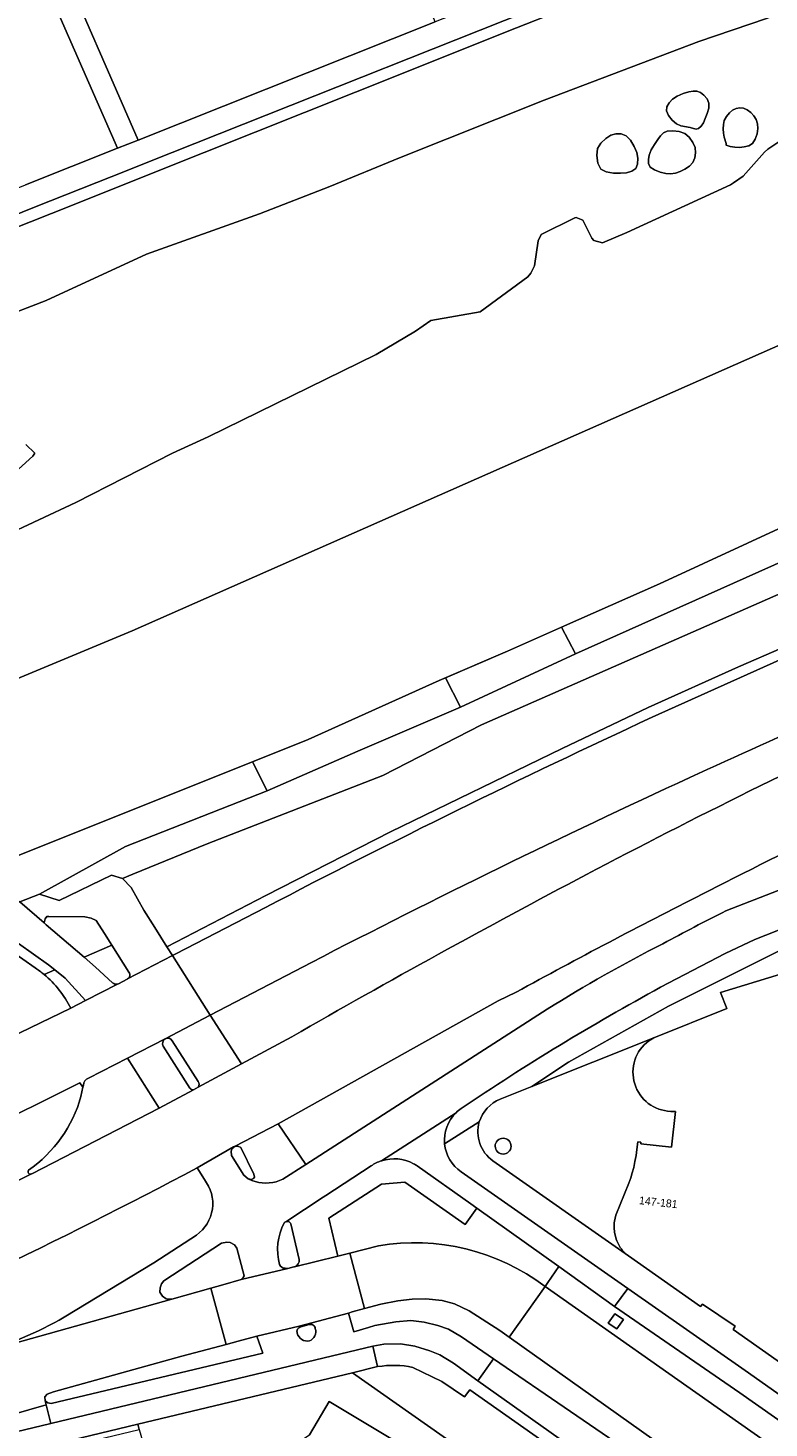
# Model space of a CAD drawing. Header units: metres. Extents: x 151448 to 154749, y 463108 to 465296.
# Tile 397 of 449: x 154560 to 154631, y 464088 to 464221. Entities that reach past the tile are written whole.
import ezdxf
from ezdxf.enums import TextEntityAlignment as Align

# ---------------------------------------------------------------- set-up
doc = ezdxf.new("R2010")
doc.units = ezdxf.units.M
for name, color, linetype, lineweight in [('B-PV-GK-BESCHOEIING-G', 253, 'Continuous', 9), ('B-PV-GR-BEPLANTING_CULTUUR_BOSPLANTSOEN-GV', 253, 'Continuous', 9), ('B-PV-GR-GROENVOORZIENING-GV', 253, 'Continuous', 9), ('B-PV-GW-TALUD_KRUIN-G', 253, 'Continuous', 9), ('B-PV-OG-BEBOUWING-GV', 1, 'Continuous', 9), ('B-PV-OG-BEBOUWING-T18', 2, 'Continuous', 9), ('B-PV-OG-TERREIN_BEGROEID-GV', 253, 'Continuous', 9), ('B-PV-OG-TERREIN_ERF-GV', 253, 'Continuous', 9), ('B-PV-OG-TERREIN_OEVER-GV', 253, 'Continuous', 9), ('B-PV-OG-WATER-GV', 253, 'Continuous', 9), ('B-PV-OG-WATER_KANAAL-GV', 253, 'Continuous', 9), ('B-PV-OG-WATER_MEER-GV', 253, 'Continuous', 9), ('B-PV-VH-GESLOTENVERHARDING_ASFALT-GV', 253, 'Continuous', 9), ('B-PV-VH-GESLOTENVERHARDING_BETON-GV', 253, 'Continuous', 9), ('B-PV-VH-OPENVERHARDING_BETONSTRAATSTEEN-GV', 253, 'Continuous', 9), ('B-PV-VH-OPENVERHARDING_STRAATBAKSTEEN-GV', 253, 'Continuous', 9), ('B-PV-VH-OPENVERHARDING_TEGEL-GV', 253, 'Continuous', 9)]:
    doc.layers.add(name, color=color, linetype=linetype, lineweight=lineweight)
doc.styles.add('Drong', font='txt', dxfattribs={"height": 1.8})

msp = doc.modelspace()

# ---------------------------------------------------------------- linework, layer by layer
at = {"layer": 'B-PV-GK-BESCHOEIING-G', "flags": 128}
msp.add_lwpolyline([(154746.161, 464220.799), (154699.38, 464202.247), (154674.271, 464192.084), (154657.765, 464185.324), (154637.255, 464176.189), (154620.495, 464168.434), (154606.038, 464162.015), (154599.532, 464159.215), (154587.056, 464153.591), (154555.539, 464140.99)], dxfattribs=at)
at = {"layer": 'B-PV-GR-BEPLANTING_CULTUUR_BOSPLANTSOEN-GV', "flags": 128}
msp.add_lwpolyline([(154615.619, 464097.99), (154616.431, 464097.452), (154617.072, 464098.348), (154616.252, 464098.903)], close=True, dxfattribs=at)
msp.add_lwpolyline([(154593.667, 464093.86), (154591.27, 464093.284), (154612.38, 464078.429), (154613.088, 464077.931), (154615.832, 464082.223), (154602.457, 464091.655), (154601.938, 464090.982), (154599.775, 464092.454), (154597.036, 464093.794)], dxfattribs=at)
at = {"layer": 'B-PV-GR-BEPLANTING_CULTUUR_BOSPLANTSOEN-GV'}
msp.add_lwpolyline([(154597.036, 464093.794, 0.0938011), (154593.667, 464093.86)], format="xyb", dxfattribs=at)
at = {"layer": 'B-PV-GR-GROENVOORZIENING-GV'}
for points in [[(154605.618, 464115.622, 0.4155679), (154604.862, 464114.862)], [(154606.373, 464114.837, 0.424666), (154605.618, 464115.622)], [(154604.862, 464114.862, 0.4124675), (154605.618, 464114.11)], [(154605.618, 464114.11, 0.4021434), (154606.373, 464114.837)]]:
    msp.add_lwpolyline(points, format="xyb", dxfattribs=at)
at = {"layer": 'B-PV-GW-TALUD_KRUIN-G', "flags": 128}
msp.add_lwpolyline([(154561.479, 464138.859), (154563.336, 464138.258), (154568.323, 464140.684), (154569.38, 464140.361), (154570.374, 464140.769), (154577.423, 464143.66), (154594.156, 464150.169), (154603.563, 464154.996), (154627.101, 464165.361), (154649.758, 464175.325), (154682.182, 464188.093), (154720.291, 464202.844), (154746.161, 464213.205)], dxfattribs=at)
at = {"layer": 'B-PV-OG-BEBOUWING-GV', "flags": 128}
for points in [[(154646.431, 464101.938), (154650.72, 464098.921), (154652.325, 464101.155), (154656.695, 464098.081), (154658.37, 464100.469), (154656.062, 464106.356), (154656.027, 464106.307), (154654.895, 464109.154), (154654.983, 464109.142), (154647.416, 464128.531), (154644.86, 464135.08), (154644.506, 464134.94), (154637.706, 464132.254), (154632.452, 464130.179), (154632.116, 464131.05), (154632.043, 464131.238), (154626.329, 464129.501), (154626.923, 464127.987), (154619.961, 464125.169), (154619.498, 464124.901)], [(154621.578, 464118.179), (154622.021, 464118.164), (154621.655, 464114.78), (154618.731, 464115.083), (154618.747, 464115.242), (154618.439, 464115.274), (154618.362, 464114.532), (154618.279, 464113.961), (154618.175, 464113.392), (154618.053, 464112.839), (154617.92, 464112.33), (154617.767, 464111.832), (154617.595, 464111.34), (154616.354, 464108.284), (154616.227, 464107.707)], [(154616.188, 464107.121), (154616.228, 464106.626), (154616.342, 464106.148)], [(154617.087, 464104.829), (154617.215, 464104.697)], [(154617.551, 464104.41), (154624.415, 464099.592), (154624.606, 464099.812), (154627.714, 464097.703), (154627.529, 464097.403), (154637.311, 464090.52), (154638.245, 464091.873), (154639.122, 464093.262), (154640.074, 464094.883), (154640.745, 464096.133)]]:
    msp.add_lwpolyline(points, dxfattribs=at)
at = {"layer": 'B-PV-OG-BEBOUWING-GV'}
for points in [[(154619.498, 464124.901, 0.7114079), (154621.578, 464118.179)], [(154616.227, 464107.707, 0.0427001), (154616.188, 464107.121)], [(154616.342, 464106.148, 0.0418763), (154616.572, 464105.581)], [(154616.572, 464105.581, 0.0492322), (154616.855, 464105.113)], [(154616.855, 464105.113, 0.0272457), (154617.087, 464104.829)], [(154617.215, 464104.697, 0.0393729), (154617.551, 464104.41)]]:
    msp.add_lwpolyline(points, format="xyb", dxfattribs=at)
at = {"layer": 'B-PV-OG-TERREIN_BEGROEID-GV', "flags": 128}
for points in [[(154746.161, 464277.658), (154742.527, 464276.225), (154738.937, 464274.736), (154735.002, 464272.901), (154730.004, 464270.349), (154724.766, 464267.876), (154719.741, 464265.829), (154705.632, 464260.973), (154704.134, 464260.458), (154702.568, 464259.897), (154692.781, 464256.39), (154671.697, 464248.254), (154627.413, 464230.7), (154624.471, 464229.534), (154617.032, 464226.585), (154571.779, 464208.587)], [(154746.161, 464276.535), (154745.871, 464276.426), (154740.565, 464274.252), (154730.715, 464269.549), (154721.944, 464265.598), (154712.006, 464262.11), (154702.447, 464258.827), (154691.89, 464255.048), (154678.177, 464249.649), (154663.7, 464243.907), (154649.881, 464238.406), (154636.36, 464233.056), (154627.846, 464229.689), (154621.749, 464227.278), (154606.901, 464221.382), (154591.551, 464215.268), (154577.152, 464209.521), (154562.612, 464203.713), (154548.279, 464198.02)], [(154548.279, 464198.02), (154562.612, 464203.713), (154577.152, 464209.521), (154591.551, 464215.268), (154606.901, 464221.382), (154621.749, 464227.278), (154627.846, 464229.689), (154636.36, 464233.056), (154649.881, 464238.406), (154663.7, 464243.907), (154678.177, 464249.649), (154691.89, 464255.048), (154702.447, 464258.827), (154712.006, 464262.11), (154721.944, 464265.598), (154730.715, 464269.549), (154740.565, 464274.252), (154745.871, 464276.426), (154746.161, 464276.535)], [(154552.872, 464191.857), (154562.095, 464195.416), (154571.675, 464199.825), (154582.413, 464203.68), (154589.115, 464206.281), (154595.763, 464209.015), (154609.525, 464214.51), (154624.256, 464220.099), (154630.712, 464222.274), (154637.09, 464224.67), (154639.951, 464225.826), (154644.436, 464227.824), (154648.064, 464229.596), (154657.738, 464233.925), (154669.386, 464238.754), (154682.298, 464243.588), (154695.169, 464248.739), (154708.107, 464254.208), (154721.551, 464259.438), (154735.797, 464264.942), (154746.161, 464269.365)], [(154570.857, 464210.695), (154599.156, 464221.95), (154598.552, 464223.432), (154601.619, 464224.652), (154602.222, 464223.17), (154616.183, 464228.722), (154623.598, 464231.662), (154620.201, 464239.999)], [(154507.91, 464237.84), (154525.939, 464195.366), (154526.94, 464193.009), (154560.155, 464206.439), (154568.89, 464209.913), (154561.52, 464226.81)], [(154562.824, 464229.149), (154570.857, 464210.695)], [(154746.161, 464213.205), (154720.291, 464202.844), (154682.182, 464188.093), (154649.758, 464175.325), (154627.101, 464165.361), (154603.563, 464154.996), (154594.156, 464150.169), (154577.423, 464143.66), (154570.374, 464140.769), (154569.38, 464140.361), (154570.198, 464139.508), (154571.42, 464137.353), (154572.469, 464135.683), (154573.612, 464133.864), (154583.035, 464138.74), (154594.889, 464144.808), (154611.243, 464152.736), (154619.437, 464156.643), (154628.03, 464160.509), (154656.697, 464172.969), (154674.07, 464179.905), (154691.528, 464186.916), (154746.161, 464208.609)], [(154571.779, 464208.587), (154569.809, 464207.803), (154561.011, 464204.304), (154527.839, 464190.892), (154530.34, 464185), (154530.781, 464183.805), (154531.02, 464182.901), (154531.207, 464182.103), (154531.127, 464181.306), (154530.781, 464180.189), (154530.143, 464178.913), (154529.372, 464178.062), (154528.314, 464177.438), (154513.411, 464171.533)], [(154746.161, 464208.609), (154691.528, 464186.916), (154674.07, 464179.905), (154656.697, 464172.969), (154628.03, 464160.509), (154619.437, 464156.643), (154611.243, 464152.736), (154594.889, 464144.808), (154583.035, 464138.74), (154573.612, 464133.864), (154574.138, 464133.027)], [(154619.803, 464155.712), (154637.26, 464163.567), (154637.385, 464163.666), (154644.803, 464166.889), (154660.885, 464173.674), (154692.871, 464186.417), (154746.161, 464207.648)], [(154626.838, 464137.293), (154641.763, 464143.084), (154642.216, 464143.26), (154651.226, 464146.837), (154691.192, 464162.704), (154692.312, 464163.149), (154706.775, 464169.339), (154712.968, 464171.816), (154720.958, 464174.891), (154723.23, 464175.78), (154725.518, 464176.632), (154727.901, 464177.473), (154731.564, 464178.709), (154734.246, 464179.582), (154736.937, 464180.425), (154746.161, 464182.708)], [(154633.877, 464171.331), (154612.503, 464161.746), (154601.55, 464156.692), (154591.791, 464152.477), (154583.161, 464148.717), (154569.67, 464143.409), (154561.479, 464138.859), (154563.336, 464138.258), (154568.323, 464140.684), (154569.38, 464140.361), (154570.374, 464140.769), (154577.423, 464143.66), (154594.156, 464150.169), (154603.563, 464154.996), (154627.101, 464165.361), (154649.758, 464175.325)], [(154626.771, 464139.989), (154624.579, 464138.876)], [(154574.138, 464133.027), (154574.439, 464133.171), (154582.988, 464137.605)], [(154606.847, 464129.532), (154605.153, 464128.694), (154584.204, 464116.986), (154586.821, 464113.122), (154609.823, 464127.914)], [(154577.169, 464111.683), (154576.473, 464112.798)], [(154609.609, 464101.51), (154609.889, 464101.889), (154610.922, 464103.398), (154603.118, 464108.945), (154602.014, 464107.392), (154596.253, 464111.428), (154594.023, 464111.232), (154589.024, 464108.009), (154589.871, 464104.372), (154591.023, 464104.67)], [(154563.835, 464098.566), (154572.35, 464103.762), (154576.418, 464106.393)], [(154591.023, 464104.67), (154593.74, 464105.371)]]:
    msp.add_lwpolyline(points, dxfattribs=at)
at = {"layer": 'B-PV-OG-TERREIN_BEGROEID-GV'}
for points in [[(154582.988, 464137.605, -0.0118056), (154619.803, 464155.712)], [(154640.224, 464146.667, 0.0038413), (154626.771, 464139.989)], [(154624.579, 464138.876, 0.0077658), (154606.847, 464129.532)], [(154620.824, 464134.147, -0.0050093), (154626.838, 464137.293)], [(154609.823, 464127.914, -0.0224936), (154620.824, 464134.147)], [(154576.473, 464112.798, -0.0237544), (154536.064, 464093.634)], [(154576.418, 464106.393, 0.432678), (154577.169, 464111.683)], [(154593.74, 464105.371, -0.20537), (154609.609, 464101.51)], [(154555.691, 464095.14, 0.0621815), (154563.835, 464098.566)]]:
    msp.add_lwpolyline(points, format="xyb", dxfattribs=at)
at = {"layer": 'B-PV-OG-TERREIN_BEGROEID-GV', "flags": 128}
msp.add_lwpolyline([(154590.885, 464098.971), (154591.398, 464097.181), (154592.812, 464097.598), (154593.417, 464097.777), (154595.408, 464098.139), (154596.839, 464098.261), (154598.094, 464098.11), (154599.411, 464097.78), (154600.409, 464097.419), (154601.665, 464096.702), (154604.697, 464094.615), (154619.378, 464084.563), (154619.986, 464086.852), (154606.183, 464096.667), (154605.297, 464097.297), (154602.376, 464099.186), (154600.999, 464099.85), (154599.816, 464100.177), (154598.246, 464100.306), (154596.955, 464100.303), (154595.591, 464100.146), (154593.974, 464099.823), (154592.404, 464099.39), (154591.257, 464099.073)], close=True, dxfattribs=at)
at = {"layer": 'B-PV-OG-TERREIN_ERF-GV', "flags": 128}
for points in [[(154619.498, 464124.901), (154619.961, 464125.169), (154608.354, 464120.534), (154605.352, 464119.336)], [(154616.227, 464107.707), (154616.354, 464108.284), (154617.595, 464111.34), (154617.767, 464111.832), (154617.92, 464112.33), (154618.053, 464112.839), (154618.175, 464113.392), (154618.279, 464113.961), (154618.362, 464114.532), (154618.439, 464115.274), (154618.747, 464115.242), (154618.731, 464115.083), (154621.655, 464114.78), (154622.021, 464118.164), (154621.578, 464118.179)], [(154604.651, 464113.473), (154617.551, 464104.41)], [(154616.342, 464106.148), (154616.228, 464106.626), (154616.188, 464107.121)], [(154617.215, 464104.697), (154617.087, 464104.829)], [(154609.696, 464078.158), (154589.061, 464090.533), (154587.182, 464087.381)], [(154494.978, 464067.113), (154523.681, 464076.506), (154570.962, 464087.888), (154570.821, 464088.367), (154523.297, 464076.927), (154486.451, 464064.796)]]:
    msp.add_lwpolyline(points, dxfattribs=at)
at = {"layer": 'B-PV-OG-TERREIN_ERF-GV'}
for points in [[(154621.578, 464118.179, -0.7114079), (154619.498, 464124.901)], [(154605.352, 464119.336, 0.2320236), (154603.353, 464117.176)], [(154603.353, 464117.176, 0.3245736), (154604.651, 464113.473)], [(154604.862, 464114.862, -0.4155679), (154605.618, 464115.622)], [(154605.618, 464115.622, -0.424666), (154606.373, 464114.837)], [(154605.618, 464114.11, -0.4124675), (154604.862, 464114.862)], [(154606.373, 464114.837, -0.4021434), (154605.618, 464114.11)], [(154616.188, 464107.121, -0.0427001), (154616.227, 464107.707)], [(154616.572, 464105.581, -0.0418763), (154616.342, 464106.148)], [(154616.855, 464105.113, -0.0492322), (154616.572, 464105.581)], [(154617.087, 464104.829, -0.0272457), (154616.855, 464105.113)], [(154617.551, 464104.41, -0.0393729), (154617.215, 464104.697)]]:
    msp.add_lwpolyline(points, format="xyb", dxfattribs=at)
at = {"layer": 'B-PV-OG-TERREIN_ERF-GV', "flags": 128}
msp.add_lwpolyline([(154570.821, 464088.367), (154570.962, 464087.888), (154572.271, 464083.446), (154585.987, 464086.775), (154586.635, 464087.028), (154587.182, 464087.381), (154589.061, 464090.533), (154609.696, 464078.158), (154610.5, 464079.531), (154612.38, 464078.429), (154591.27, 464093.284)], close=True, dxfattribs=at)
at = {"layer": 'B-PV-OG-TERREIN_OEVER-GV', "flags": 128}
for points in [[(154746.161, 464269.365), (154735.797, 464264.942), (154721.551, 464259.438), (154708.107, 464254.208), (154695.169, 464248.739), (154682.298, 464243.588), (154669.386, 464238.754), (154657.738, 464233.925), (154648.064, 464229.596), (154644.436, 464227.824), (154639.951, 464225.826), (154637.09, 464224.67), (154630.712, 464222.274), (154624.256, 464220.099), (154609.525, 464214.51), (154595.763, 464209.015), (154589.115, 464206.281), (154582.413, 464203.68), (154571.675, 464199.825), (154562.095, 464195.416), (154552.872, 464191.857)], [(154554.335, 464171.223), (154564.928, 464176.184), (154574.135, 464180.867), (154577.519, 464182.416), (154593.52, 464190.279), (154597.28, 464192.496), (154598.748, 464193.514), (154603.446, 464194.345), (154607.983, 464197.686), (154608.249, 464198.033), (154608.601, 464198.714), (154608.97, 464201.114), (154609.226, 464201.713), (154612.436, 464203.285), (154612.559, 464203.316), (154613.203, 464203.055), (154614.061, 464201.365), (154614.263, 464201.125), (154615.069, 464200.897), (154617.413, 464201.884), (154627.256, 464206.441), (154627.566, 464206.616), (154628.479, 464207.249), (154630.516, 464209.56), (154630.832, 464209.827), (154632.077, 464210.643)], [(154560.165, 464181.705), (154561.042, 464180.889), (154560.846, 464180.594), (154555.956, 464176.177)]]:
    msp.add_lwpolyline(points, dxfattribs=at)
for points in [[(154625.042, 464214.633), (154625.215, 464214.23), (154625.195, 464213.753), (154625.047, 464213.222), (154624.867, 464212.749), (154624.683, 464212.352), (154624.467, 464212.014), (154624.232, 464211.795), (154623.996, 464211.745), (154623.742, 464211.813), (154623.43, 464211.906), (154622.546, 464212.053), (154622.116, 464212.239), (154621.714, 464212.59), (154621.352, 464213.042), (154621.161, 464213.479), (154621.204, 464213.874), (154621.418, 464214.255), (154621.74, 464214.592), (154622.2, 464214.887), (154622.769, 464215.139), (154623.289, 464215.303), (154623.705, 464215.37), (154624.072, 464215.35), (154624.406, 464215.228), (154624.741, 464214.982)], [(154626.853, 464210.263), (154626.842, 464210.376), (154626.671, 464210.991), (154626.612, 464211.368), (154626.586, 464211.764), (154626.593, 464212.184), (154626.681, 464212.577), (154626.882, 464212.946), (154627.163, 464213.287), (154627.472, 464213.543), (154627.801, 464213.7), (154628.157, 464213.771), (154628.508, 464213.739), (154628.866, 464213.584), (154629.219, 464213.326), (154629.502, 464213.014), (154629.702, 464212.653), (154629.832, 464212.237), (154629.866, 464211.799), (154629.793, 464211.305), (154629.624, 464210.79), (154629.371, 464210.388), (154629.006, 464210.159), (154628.556, 464210.042), (154628.115, 464209.991), (154627.676, 464210.012), (154627.246, 464210.099), (154626.936, 464210.185), (154626.853, 464210.221)], [(154620.887, 464211.377), (154621.251, 464211.546), (154621.779, 464211.593), (154622.393, 464211.526), (154622.928, 464211.332), (154623.346, 464210.966), (154623.687, 464210.474), (154623.896, 464209.977), (154623.949, 464209.494), (154623.871, 464209.006), (154623.683, 464208.577), (154623.361, 464208.223), (154622.928, 464207.928), (154622.476, 464207.708), (154622.032, 464207.561), (154621.569, 464207.489), (154621.097, 464207.508), (154620.564, 464207.633), (154620.022, 464207.85), (154619.631, 464208.126), (154619.463, 464208.458), (154619.446, 464208.85), (154619.531, 464209.276), (154619.73, 464209.765), (154620.03, 464210.287), (154620.342, 464210.738), (154620.609, 464211.094)], [(154617.736, 464210.68), (154618.099, 464210.093), (154618.341, 464209.512), (154618.445, 464208.96), (154618.428, 464208.413), (154618.256, 464207.986), (154617.885, 464207.723), (154617.36, 464207.579), (154616.789, 464207.531), (154616.133, 464207.547), (154615.432, 464207.66), (154614.907, 464207.943), (154614.633, 464208.502), (154614.536, 464209.231), (154614.612, 464209.886), (154614.912, 464210.407), (154615.384, 464210.852), (154615.877, 464211.152), (154616.362, 464211.288), (154616.867, 464211.278), (154617.324, 464211.097)], [(154649.043, 464178.155), (154647.597, 464180.795), (154637.255, 464176.189), (154620.495, 464168.434), (154611.19, 464164.302), (154612.503, 464161.746), (154633.877, 464171.331)], [(154611.19, 464164.302), (154606.038, 464162.015), (154600.123, 464159.469), (154601.55, 464156.692), (154612.503, 464161.746)], [(154601.55, 464156.692), (154600.123, 464159.469), (154599.532, 464159.215), (154587.056, 464153.591), (154581.748, 464151.469), (154583.161, 464148.717), (154591.791, 464152.477)], [(154559.592, 464138.13), (154561.479, 464138.859), (154569.67, 464143.409), (154583.161, 464148.717), (154581.748, 464151.469), (154555.539, 464140.99), (154559.337, 464138.31)]]:
    msp.add_lwpolyline(points, close=True, dxfattribs=at)
at = {"layer": 'B-PV-OG-WATER-GV', "flags": 128}
msp.add_lwpolyline([(154555.956, 464176.177), (154560.846, 464180.594), (154561.042, 464180.889), (154560.165, 464181.705)], dxfattribs=at)
at = {"layer": 'B-PV-OG-WATER_KANAAL-GV', "flags": 128}
for points in [[(154746.161, 464241.639), (154570.283, 464163.941), (154540.564, 464151.558), (154536.927, 464150.042), (154535.801, 464149.573), (154532.514, 464148.204), (154529.913, 464147.12), (154510.941, 464139.215), (154494.471, 464133.504), (154494.61, 464132.925), (154498.176, 464133.827), (154498.449, 464133.896)], [(154540.564, 464151.558), (154570.283, 464163.941), (154746.161, 464241.639)], [(154555.539, 464140.99), (154581.748, 464151.469), (154587.056, 464153.591), (154599.532, 464159.215), (154600.123, 464159.469), (154606.038, 464162.015), (154611.19, 464164.302), (154620.495, 464168.434), (154637.255, 464176.189), (154647.597, 464180.795), (154656.052, 464184.561), (154657.765, 464185.324), (154674.271, 464192.084), (154674.577, 464192.208), (154680.732, 464194.699), (154690.3, 464198.572), (154698.483, 464201.884), (154699.38, 464202.247), (154717.113, 464209.279), (154730.969, 464214.774), (154746.161, 464220.799)], [(154632.077, 464210.643), (154630.832, 464209.827), (154630.516, 464209.56), (154628.479, 464207.249), (154627.566, 464206.616), (154627.256, 464206.441), (154617.413, 464201.884), (154615.069, 464200.897), (154614.263, 464201.125), (154614.061, 464201.365), (154613.203, 464203.055), (154612.559, 464203.316), (154612.436, 464203.285), (154609.226, 464201.713), (154608.97, 464201.114), (154608.601, 464198.714), (154608.249, 464198.033), (154607.983, 464197.686), (154603.446, 464194.345), (154598.748, 464193.514), (154597.28, 464192.496), (154593.52, 464190.279), (154577.519, 464182.416), (154574.135, 464180.867), (154564.928, 464176.184), (154554.335, 464171.223)]]:
    msp.add_lwpolyline(points, dxfattribs=at)
at = {"layer": 'B-PV-OG-WATER_MEER-GV', "flags": 128}
for points in [[(154625.042, 464214.633), (154624.741, 464214.982), (154624.406, 464215.228), (154624.072, 464215.35), (154623.705, 464215.37), (154623.289, 464215.303), (154622.769, 464215.139), (154622.2, 464214.887), (154621.74, 464214.592), (154621.418, 464214.255), (154621.204, 464213.874), (154621.161, 464213.479), (154621.352, 464213.042), (154621.714, 464212.59), (154622.116, 464212.239), (154622.546, 464212.053), (154623.43, 464211.906), (154623.742, 464211.813), (154623.996, 464211.745), (154624.232, 464211.795), (154624.467, 464212.014), (154624.683, 464212.352), (154624.867, 464212.749), (154625.047, 464213.222), (154625.195, 464213.753), (154625.215, 464214.23)], [(154626.853, 464210.263), (154626.853, 464210.221), (154626.936, 464210.185), (154627.246, 464210.099), (154627.676, 464210.012), (154628.115, 464209.991), (154628.556, 464210.042), (154629.006, 464210.159), (154629.371, 464210.388), (154629.624, 464210.79), (154629.793, 464211.305), (154629.866, 464211.799), (154629.832, 464212.237), (154629.702, 464212.653), (154629.502, 464213.014), (154629.219, 464213.326), (154628.866, 464213.584), (154628.508, 464213.739), (154628.157, 464213.771), (154627.801, 464213.7), (154627.472, 464213.543), (154627.163, 464213.287), (154626.882, 464212.946), (154626.681, 464212.577), (154626.593, 464212.184), (154626.586, 464211.764), (154626.612, 464211.368), (154626.671, 464210.991), (154626.842, 464210.376)], [(154620.887, 464211.377), (154620.609, 464211.094), (154620.342, 464210.738), (154620.03, 464210.287), (154619.73, 464209.765), (154619.531, 464209.276), (154619.446, 464208.85), (154619.463, 464208.458), (154619.631, 464208.126), (154620.022, 464207.85), (154620.564, 464207.633), (154621.097, 464207.508), (154621.569, 464207.489), (154622.032, 464207.561), (154622.476, 464207.708), (154622.928, 464207.928), (154623.361, 464208.223), (154623.683, 464208.577), (154623.871, 464209.006), (154623.949, 464209.494), (154623.896, 464209.977), (154623.687, 464210.474), (154623.346, 464210.966), (154622.928, 464211.332), (154622.393, 464211.526), (154621.779, 464211.593), (154621.251, 464211.546)], [(154617.736, 464210.68), (154617.324, 464211.097), (154616.867, 464211.278), (154616.362, 464211.288), (154615.877, 464211.152), (154615.384, 464210.852), (154614.912, 464210.407), (154614.612, 464209.886), (154614.536, 464209.231), (154614.633, 464208.502), (154614.907, 464207.943), (154615.432, 464207.66), (154616.133, 464207.547), (154616.789, 464207.531), (154617.36, 464207.579), (154617.885, 464207.723), (154618.256, 464207.986), (154618.428, 464208.413), (154618.445, 464208.96), (154618.341, 464209.512), (154618.099, 464210.093)]]:
    msp.add_lwpolyline(points, close=True, dxfattribs=at)
at = {"layer": 'B-PV-VH-GESLOTENVERHARDING_ASFALT-GV', "flags": 128}
for points in [[(154746.161, 464280.13), (154741.664, 464278.357), (154738.01, 464276.841), (154733.993, 464274.968), (154728.99, 464272.413), (154723.84, 464269.982), (154718.932, 464267.983), (154711.429, 464265.401), (154708.486, 464264.388), (154704.788, 464263.116), (154701.72, 464262.036), (154691.979, 464258.546), (154670.859, 464250.396), (154648.081, 464241.367), (154643.049, 464239.372), (154626.518, 464232.819), (154623.598, 464231.662), (154616.183, 464228.722), (154602.222, 464223.17), (154599.156, 464221.95), (154570.857, 464210.695), (154568.89, 464209.913), (154560.155, 464206.439)], [(154527.839, 464190.892), (154561.011, 464204.304), (154569.809, 464207.803), (154571.779, 464208.587), (154617.032, 464226.585), (154624.471, 464229.534), (154627.413, 464230.7), (154671.697, 464248.254), (154692.781, 464256.39), (154702.568, 464259.897), (154704.134, 464260.458), (154705.632, 464260.973), (154719.741, 464265.829), (154724.766, 464267.876), (154730.004, 464270.349), (154735.002, 464272.901), (154738.937, 464274.736), (154742.527, 464276.225), (154746.161, 464277.658)], [(154561.52, 464226.81), (154568.89, 464209.913), (154570.857, 464210.695), (154562.824, 464229.149)], [(154746.161, 464207.648), (154692.871, 464186.417), (154660.885, 464173.674), (154644.803, 464166.889), (154637.385, 464163.666), (154637.26, 464163.567), (154619.803, 464155.712)], [(154624.579, 464138.876), (154626.771, 464139.989)], [(154582.988, 464137.605), (154574.439, 464133.171), (154574.138, 464133.027), (154577.714, 464127.329), (154587.38, 464132.37)], [(154566.151, 464121.355), (154569.865, 464123.231), (154573.43, 464125.092), (154577.714, 464127.329), (154574.138, 464133.027), (154569.867, 464130.796), (154569.835, 464130.779), (154569.004, 464130.319), (154568.916, 464130.301), (154565.846, 464128.726), (154564.456, 464127.996)], [(154576.473, 464112.798), (154579.953, 464114.797), (154580.098, 464114.869), (154584.204, 464116.986), (154605.153, 464128.694), (154606.847, 464129.532)], [(154564.456, 464127.996), (154550.843, 464121.431)], [(154585.508, 464125.29), (154580.693, 464122.696), (154576.58, 464120.476), (154576.122, 464120.228), (154572.863, 464118.475)], [(154555.903, 464115.432), (154555.594, 464116.058), (154565.314, 464120.902), (154565.611, 464120.468), (154565.659, 464120.684)], [(154572.863, 464118.475), (154560.748, 464112.234), (154560.715, 464112.217), (154560.71, 464112.215), (154556.745, 464110.271), (154551.958, 464107.987), (154547.15, 464105.756), (154542.314, 464103.578), (154537.456, 464101.453), (154532.572, 464099.382), (154527.665, 464097.365), (154523.563, 464095.725), (154518.621, 464093.805), (154515.309, 464092.556), (154511.994, 464091.333), (154508.669, 464090.133), (154505.336, 464088.956), (154500.318, 464087.24), (154500.016, 464088.191), (154493.011, 464084.91)], [(154619.378, 464084.563), (154604.697, 464094.615), (154603.217, 464092.517), (154613.45, 464085.228)]]:
    msp.add_lwpolyline(points, dxfattribs=at)
at = {"layer": 'B-PV-VH-GESLOTENVERHARDING_ASFALT-GV'}
for points in [[(154623.382, 464149.976, -0.0067061), (154650.354, 464161.947)], [(154619.803, 464155.712, 0.0118056), (154582.988, 464137.605)], [(154644.869, 464156.295, 0.0116865), (154613.543, 464140.737)], [(154587.38, 464132.37, -0.0117175), (154623.382, 464149.976)], [(154626.771, 464139.989, -0.0038413), (154640.224, 464146.667)], [(154613.543, 464140.737, 0.009158), (154585.508, 464125.29)], [(154606.847, 464129.532, -0.0077658), (154624.579, 464138.876)], [(154565.659, 464120.684, -0.3257094), (154566.151, 464121.355)], [(154536.064, 464093.634, 0.0237544), (154576.473, 464112.798)]]:
    msp.add_lwpolyline(points, format="xyb", dxfattribs=at)
at = {"layer": 'B-PV-VH-GESLOTENVERHARDING_ASFALT-GV', "flags": 128}
for points in [[(154637.17, 464074.732), (154639.461, 464073.079), (154641.7, 464071.503), (154645.778, 464068.633), (154648.426, 464066.769), (154652.909, 464063.514), (154666.64, 464053.787), (154670.081, 464058.746), (154668.277, 464060.018), (154661.852, 464064.675), (154647.687, 464074.711), (154641.282, 464079.248), (154626.87, 464089.356), (154609.609, 464101.51), (154606.183, 464096.667), (154619.986, 464086.852), (154623.672, 464084.198), (154628.951, 464080.491), (154631.242, 464078.839)], [(154712.289, 464034.388), (154670.39, 464064.044), (154647.647, 464080.093), (154628.652, 464093.495), (154617.484, 464101.313), (154616.233, 464099.599), (154628.158, 464091.359), (154646.468, 464078.496), (154649.003, 464076.716), (154650.77, 464075.475), (154659.324, 464069.466), (154668.388, 464062.956), (154711.031, 464032.62)]]:
    msp.add_lwpolyline(points, close=True, dxfattribs=at)
at = {"layer": 'B-PV-VH-GESLOTENVERHARDING_BETON-GV', "flags": 128}
for points in [[(154561.07, 464131.844), (154557.513, 464134.339), (154554.729, 464136.278), (154551.313, 464135.018), (154551.285, 464135.006), (154551.328, 464134.977)], [(154550.843, 464121.431), (154564.456, 464127.996)], [(154565.421, 464119.592), (154565.611, 464120.468), (154565.314, 464120.902), (154555.594, 464116.058), (154555.903, 464115.432)], [(154524.567, 464099.465), (154521.161, 464098.097), (154500.016, 464088.191), (154500.318, 464087.24), (154505.336, 464088.956), (154508.669, 464090.133), (154511.994, 464091.333), (154515.309, 464092.556), (154518.621, 464093.805), (154523.563, 464095.725), (154527.665, 464097.365), (154532.572, 464099.382), (154537.456, 464101.453), (154542.314, 464103.578), (154547.15, 464105.756), (154551.958, 464107.987), (154556.745, 464110.271), (154560.71, 464112.215)]]:
    msp.add_lwpolyline(points, dxfattribs=at)
at = {"layer": 'B-PV-VH-GESLOTENVERHARDING_BETON-GV'}
for points in [[(154561.907, 464131.214, 0.0265374), (154561.07, 464131.844)], [(154564.456, 464127.996, 0.1021462), (154561.907, 464131.214)], [(154560.424, 464112.582, 0.1758289), (154565.421, 464119.592)], [(154560.71, 464112.215, -0.7398678), (154560.424, 464112.582)]]:
    msp.add_lwpolyline(points, format="xyb", dxfattribs=at)
at = {"layer": 'B-PV-VH-OPENVERHARDING_BETONSTRAATSTEEN-GV'}
for points in [[(154650.354, 464161.947, 0.0067061), (154623.382, 464149.976)], [(154613.543, 464140.737, -0.0116865), (154644.869, 464156.295)], [(154623.382, 464149.976, 0.0117175), (154587.38, 464132.37)], [(154585.508, 464125.29, -0.009158), (154613.543, 464140.737)], [(154561.07, 464131.844, -0.0265374), (154561.907, 464131.214)], [(154561.907, 464131.214, -0.1021462), (154564.456, 464127.996)], [(154568.435, 464130.421, 0.2744618), (154568.916, 464130.301)], [(154569.867, 464130.796, 0.4577225), (154569.99, 464131.436)], [(154573.434, 464125.083, 0.4100658), (154573.255, 464124.398)], [(154574.121, 464124.91, 0.4118447), (154573.434, 464125.083)], [(154566.151, 464121.355, 0.3257094), (154565.659, 464120.684)], [(154576.58, 464120.476, 0.3167336), (154576.568, 464121.038)], [(154565.421, 464119.592, -0.1758289), (154560.424, 464112.582)], [(154575.782, 464120.378, 0.1929051), (154576.122, 464120.228)], [(154560.424, 464112.582, 0.7398678), (154560.71, 464112.215)], [(154584.776, 464107.557, 0.1904578), (154584.336, 464103.577)], [(154584.904, 464107.663, 0.1202067), (154584.776, 464107.557)], [(154585.397, 464107.465, 0.4370889), (154584.914, 464107.668)], [(154609.609, 464101.51, 0.20537), (154593.74, 464105.371)], [(154584.336, 464103.577, 0.3064933), (154584.854, 464103.23)], [(154585.76, 464103.382, 0.3669083), (154586.212, 464104.08)], [(154586.362, 464097.65, 0.4765666), (154586.021, 464097.043)], [(154586.021, 464097.043, 0.3949929), (154587.173, 464096.314)], [(154587.732, 464097.495, 0.4982111), (154587.153, 464097.868)], [(154587.173, 464096.314, 0.3940298), (154587.732, 464097.495)]]:
    msp.add_lwpolyline(points, format="xyb", dxfattribs=at)
at = {"layer": 'B-PV-VH-OPENVERHARDING_BETONSTRAATSTEEN-GV', "flags": 128}
for points in [[(154565.712, 464132.87), (154568.356, 464134.023), (154567.652, 464135.134), (154566.871, 464136.371), (154566.386, 464136.583), (154565.789, 464136.7), (154562.375, 464136.735), (154562.165, 464136.737), (154562.001, 464136.524), (154561.921, 464136.128), (154562.116, 464135.96)], [(154581.345, 464111.765), (154581.65, 464111.704), (154581.857, 464111.778), (154581.942, 464111.918), (154581.886, 464112.181), (154580.648, 464114.728), (154580.354, 464114.869), (154580.098, 464114.869), (154579.803, 464114.64), (154579.708, 464114.374), (154579.752, 464113.965), (154580.918, 464112.104)], [(154577.78, 464101.34), (154578.941, 464101.668), (154580.686, 464102.161), (154580.872, 464102.341), (154580.952, 464102.519), (154580.268, 464105.155), (154580.038, 464105.45), (154579.641, 464105.676), (154579.297, 464105.726), (154578.799, 464105.629), (154573.322, 464102.045), (154573.098, 464101.762), (154572.958, 464101.381), (154572.946, 464100.948), (154573.198, 464100.578), (154573.525, 464100.332), (154574.066, 464100.29)], [(154580.686, 464102.161), (154578.941, 464101.668), (154577.78, 464101.34), (154579.237, 464095.986), (154580.402, 464096.297), (154582.171, 464096.769), (154586.21, 464097.729), (154590.885, 464098.971), (154591.257, 464099.073), (154592.404, 464099.39), (154591.023, 464104.67), (154589.871, 464104.372), (154585.76, 464103.382), (154585.686, 464103.364), (154585.104, 464103.224)], [(154582.171, 464096.769), (154580.402, 464096.297), (154579.237, 464095.986), (154575.029, 464094.863), (154562.822, 464091.478), (154562.207, 464091.25), (154561.971, 464090.974), (154562.021, 464090.605), (154562.268, 464090.424), (154562.584, 464090.366), (154582.73, 464095.13)], [(154522.901, 464078.907), (154562.541, 464088.444), (154562.111, 464090.231)]]:
    msp.add_lwpolyline(points, close=True, dxfattribs=at)
for points in [[(154561.907, 464131.214), (154562.932, 464131.658), (154562.322, 464132.151), (154558.052, 464135.186), (154557.513, 464134.339)], [(154557.513, 464134.339), (154561.07, 464131.844)], [(154568.356, 464134.023), (154565.712, 464132.87), (154566.808, 464131.928), (154568.435, 464130.421)], [(154569.99, 464131.436), (154568.356, 464134.023)], [(154564.456, 464127.996), (154565.846, 464128.726), (154563.926, 464130.858), (154562.932, 464131.658), (154561.907, 464131.214)], [(154587.38, 464132.37), (154577.714, 464127.329), (154580.693, 464122.696), (154585.508, 464125.29)], [(154568.916, 464130.301), (154569.004, 464130.319), (154569.835, 464130.779), (154569.867, 464130.796)], [(154576.568, 464121.038), (154574.121, 464124.91)], [(154573.255, 464124.398), (154575.782, 464120.378)], [(154560.71, 464112.215), (154560.715, 464112.217), (154560.748, 464112.234), (154572.863, 464118.475), (154569.865, 464123.231), (154566.151, 464121.355)], [(154565.659, 464120.684), (154565.611, 464120.468), (154565.421, 464119.592)], [(154576.122, 464120.228), (154576.58, 464120.476)], [(154584.914, 464107.668), (154584.904, 464107.663)], [(154586.212, 464104.08), (154585.397, 464107.465)], [(154593.74, 464105.371), (154591.023, 464104.67), (154592.404, 464099.39), (154593.974, 464099.823), (154595.591, 464100.146), (154596.955, 464100.303), (154598.246, 464100.306), (154599.816, 464100.177), (154600.999, 464099.85), (154602.376, 464099.186), (154605.297, 464097.297), (154606.183, 464096.667), (154609.609, 464101.51)], [(154584.854, 464103.23), (154585.104, 464103.224), (154585.686, 464103.364), (154585.76, 464103.382)], [(154577.78, 464101.34), (154574.066, 464100.29), (154555.691, 464095.14), (154555.631, 464095.123), (154555.496, 464095.082), (154536.429, 464089.197), (154483.235, 464071.711), (154482.37, 464071.373)], [(154486.844, 464067.081), (154522.868, 464078.899), (154522.901, 464078.907), (154562.111, 464090.231), (154562.021, 464090.605), (154561.971, 464090.974), (154562.207, 464091.25), (154562.822, 464091.478), (154575.029, 464094.863), (154579.237, 464095.986), (154577.78, 464101.34)], [(154587.153, 464097.868), (154586.362, 464097.65)]]:
    msp.add_lwpolyline(points, dxfattribs=at)
at = {"layer": 'B-PV-VH-OPENVERHARDING_STRAATBAKSTEEN-GV', "flags": 128}
for points in [[(154609.889, 464101.889), (154609.609, 464101.51), (154626.87, 464089.356), (154641.282, 464079.248), (154647.687, 464074.711), (154661.852, 464064.675), (154668.277, 464060.018), (154670.081, 464058.746), (154674.167, 464055.865), (154703.719, 464035.026), (154704.909, 464034.183), (154712.396, 464028.881), (154713.699, 464030.722), (154711.031, 464032.62), (154668.388, 464062.956), (154659.324, 464069.466), (154650.77, 464075.475), (154649.003, 464076.716), (154646.468, 464078.496), (154628.158, 464091.359), (154616.233, 464099.599), (154610.922, 464103.398)], [(154615.619, 464097.99), (154616.252, 464098.903), (154617.072, 464098.348), (154616.431, 464097.452)]]:
    msp.add_lwpolyline(points, close=True, dxfattribs=at)
at = {"layer": 'B-PV-VH-OPENVERHARDING_TEGEL-GV', "flags": 128}
for points in [[(154643.164, 464139.173), (154641.763, 464143.084), (154626.838, 464137.293)], [(154573.612, 464133.864), (154572.469, 464135.683), (154571.42, 464137.353), (154570.198, 464139.508), (154569.38, 464140.361), (154568.323, 464140.684), (154563.336, 464138.258), (154561.479, 464138.859), (154559.592, 464138.13), (154561.921, 464136.128), (154562.001, 464136.524), (154562.165, 464136.737), (154562.375, 464136.735), (154565.789, 464136.7), (154566.386, 464136.583), (154566.871, 464136.371), (154567.652, 464135.134), (154568.356, 464134.023), (154569.99, 464131.436)], [(154605.352, 464119.336), (154608.354, 464120.534), (154611.83, 464122.858), (154621.376, 464128.205), (154640.279, 464137.676), (154642.905, 464138.974), (154644.118, 464135.918), (154644.506, 464134.94), (154644.86, 464135.08), (154647.416, 464128.531), (154647.795, 464128.679), (154646.187, 464132.799), (154644.832, 464136.271), (154644.131, 464138.067)], [(154620.619, 464130), (154626.769, 464133.223), (154629.588, 464134.539), (154641.587, 464139.29)], [(154641.587, 464139.29), (154629.588, 464134.539), (154626.769, 464133.223), (154620.619, 464130)], [(154568.435, 464130.421), (154566.808, 464131.928), (154565.712, 464132.87), (154562.116, 464135.96), (154561.921, 464136.128), (154559.592, 464138.13), (154555.847, 464136.73), (154555.846, 464136.73), (154555.553, 464136.611), (154554.729, 464136.278), (154557.513, 464134.339), (154558.052, 464135.186), (154562.322, 464132.151), (154562.932, 464131.658), (154563.926, 464130.858), (154565.846, 464128.726)], [(154569.867, 464130.796), (154574.138, 464133.027), (154573.612, 464133.864)], [(154565.846, 464128.726), (154568.916, 464130.301)], [(154609.823, 464127.914), (154586.821, 464113.122), (154584.638, 464111.716), (154584.33, 464111.584), (154584.011, 464111.48), (154583.684, 464111.406), (154583.351, 464111.362), (154583.016, 464111.349), (154582.681, 464111.366), (154582.349, 464111.414), (154582.023, 464111.492), (154581.705, 464111.599), (154581.345, 464111.765), (154580.918, 464112.104), (154579.752, 464113.965), (154579.708, 464114.374), (154579.803, 464114.64), (154580.098, 464114.869), (154579.953, 464114.797), (154576.473, 464112.798), (154577.169, 464111.683)], [(154576.58, 464120.476), (154580.693, 464122.696), (154577.714, 464127.329), (154573.43, 464125.092), (154573.434, 464125.083)], [(154573.434, 464125.083), (154573.43, 464125.092), (154569.865, 464123.231)], [(154574.121, 464124.91), (154576.568, 464121.038)], [(154575.782, 464120.378), (154573.255, 464124.398)], [(154569.865, 464123.231), (154572.863, 464118.475), (154576.122, 464120.228)], [(154594.044, 464113.472), (154601.141, 464118.054)], [(154601.141, 464118.054), (154594.044, 464113.472)], [(154603.353, 464117.176), (154600.05, 464115.073)], [(154600.05, 464115.073), (154603.353, 464117.176)], [(154584.904, 464107.663), (154584.914, 464107.668), (154588.475, 464110.007), (154588.736, 464110.178), (154593.058, 464112.987)], [(154593.058, 464112.987), (154588.736, 464110.178), (154588.475, 464110.007), (154584.914, 464107.668)], [(154589.024, 464108.009), (154594.023, 464111.232), (154596.253, 464111.428), (154602.014, 464107.392), (154603.118, 464108.945), (154602.536, 464109.358), (154597.425, 464112.989)], [(154597.425, 464112.989), (154602.536, 464109.358), (154603.118, 464108.945), (154610.922, 464103.398), (154616.233, 464099.599), (154617.484, 464101.313)], [(154713.451, 464036.396), (154647.793, 464082.756), (154646.932, 464083.36), (154646.571, 464083.605), (154646.729, 464083.873), (154642.197, 464087.06), (154637.311, 464090.52), (154627.529, 464097.403), (154627.714, 464097.703), (154624.606, 464099.812), (154624.415, 464099.592), (154617.551, 464104.41), (154604.651, 464113.473)], [(154617.484, 464101.313), (154601.624, 464112.415)], [(154601.624, 464112.415), (154617.484, 464101.313), (154628.652, 464093.495), (154647.647, 464080.093)], [(154585.76, 464103.382), (154589.871, 464104.372), (154589.024, 464108.009)], [(154576.418, 464106.393), (154572.35, 464103.762), (154563.835, 464098.566)], [(154585.397, 464107.465), (154586.212, 464104.08)], [(154555.691, 464095.14), (154574.066, 464100.29), (154573.525, 464100.332), (154573.198, 464100.578), (154572.946, 464100.948), (154572.958, 464101.381), (154573.098, 464101.762), (154573.322, 464102.045), (154578.799, 464105.629), (154579.297, 464105.726), (154579.641, 464105.676), (154580.038, 464105.45), (154580.268, 464105.155), (154580.952, 464102.519), (154580.872, 464102.341), (154580.686, 464102.161), (154585.104, 464103.224)], [(154585.104, 464103.224), (154584.854, 464103.23)], [(154586.362, 464097.65), (154587.153, 464097.868)], [(154486.451, 464064.796), (154523.297, 464076.927), (154570.821, 464088.367), (154591.27, 464093.284), (154593.667, 464093.86), (154593.225, 464095.799), (154592.549, 464095.662), (154562.541, 464088.444), (154522.901, 464078.907), (154522.868, 464078.899), (154486.844, 464067.081)], [(154603.217, 464092.517), (154600.89, 464094.197), (154599.605, 464094.978), (154598.641, 464095.381), (154597.197, 464095.827), (154595.843, 464096.037), (154594.268, 464096.009), (154593.225, 464095.799), (154593.667, 464093.86)], [(154597.036, 464093.794), (154599.775, 464092.454), (154601.938, 464090.982), (154602.457, 464091.655), (154615.832, 464082.223), (154616.449, 464083.188), (154615.985, 464083.491), (154613.45, 464085.228), (154603.217, 464092.517)]]:
    msp.add_lwpolyline(points, dxfattribs=at)
for points in [[(154632.043, 464131.238), (154632.002, 464131.345), (154634.252, 464132.219), (154634.371, 464131.925), (154632.116, 464131.05), (154632.452, 464130.179), (154637.706, 464132.254), (154644.506, 464134.94), (154644.118, 464135.918), (154642.905, 464138.974), (154640.279, 464137.676), (154621.376, 464128.205), (154611.83, 464122.858), (154608.354, 464120.534), (154619.961, 464125.169), (154626.923, 464127.987), (154626.329, 464129.501)], [(154580.098, 464114.869), (154580.354, 464114.869), (154580.648, 464114.728), (154581.886, 464112.181), (154581.942, 464111.918), (154581.857, 464111.778), (154581.65, 464111.704), (154581.345, 464111.765), (154581.705, 464111.599), (154582.023, 464111.492), (154582.349, 464111.414), (154582.681, 464111.366), (154583.016, 464111.349), (154583.351, 464111.362), (154583.684, 464111.406), (154584.011, 464111.48), (154584.33, 464111.584), (154584.638, 464111.716), (154586.821, 464113.122), (154584.204, 464116.986)], [(154593.225, 464095.799), (154594.268, 464096.009), (154595.843, 464096.037), (154597.197, 464095.827), (154598.641, 464095.381), (154599.605, 464094.978), (154600.89, 464094.197), (154603.217, 464092.517), (154604.697, 464094.615), (154601.665, 464096.702), (154600.409, 464097.419), (154599.411, 464097.78), (154598.094, 464098.11), (154596.839, 464098.261), (154595.408, 464098.139), (154593.417, 464097.777), (154592.812, 464097.598), (154591.398, 464097.181), (154590.885, 464098.971), (154586.21, 464097.729), (154582.171, 464096.769), (154582.73, 464095.13), (154562.584, 464090.366), (154562.268, 464090.424), (154562.021, 464090.605), (154562.111, 464090.231), (154562.541, 464088.444), (154592.549, 464095.662)]]:
    msp.add_lwpolyline(points, close=True, dxfattribs=at)
at = {"layer": 'B-PV-VH-OPENVERHARDING_TEGEL-GV'}
for points in [[(154626.838, 464137.293, 0.0050093), (154620.824, 464134.147)], [(154620.824, 464134.147, 0.0224936), (154609.823, 464127.914)], [(154568.916, 464130.301, -0.2744618), (154568.435, 464130.421)], [(154569.99, 464131.436, -0.4577225), (154569.867, 464130.796)], [(154601.611, 464118.44, -0.0244064), (154620.619, 464130)], [(154620.619, 464130, 0.0244064), (154601.611, 464118.44)], [(154573.255, 464124.398, -0.4100658), (154573.434, 464125.083)], [(154573.434, 464125.083, -0.4118447), (154574.121, 464124.91)], [(154576.568, 464121.038, -0.3167336), (154576.58, 464120.476)], [(154576.122, 464120.228, -0.1929051), (154575.782, 464120.378)], [(154601.141, 464118.054, -0.0421091), (154601.611, 464118.44)], [(154601.611, 464118.44, 0.0421091), (154601.141, 464118.054)], [(154603.353, 464117.176, -0.2320236), (154605.352, 464119.336)], [(154600.05, 464115.073, -0.2284213), (154601.141, 464118.054)], [(154601.141, 464118.054, 0.2284213), (154600.05, 464115.073)], [(154604.651, 464113.473, -0.3245736), (154603.353, 464117.176)], [(154601.624, 464112.415, -0.2220732), (154600.05, 464115.073)], [(154600.05, 464115.073, 0.2220732), (154601.624, 464112.415)], [(154593.058, 464112.987, -0.071637), (154594.044, 464113.472)], [(154594.044, 464113.472, 0.071637), (154593.058, 464112.987)], [(154597.095, 464113.19, 0.2078127), (154594.044, 464113.472)], [(154594.044, 464113.472, -0.2078127), (154597.095, 464113.19)], [(154597.425, 464112.989, 0.0279704), (154597.095, 464113.19)], [(154597.095, 464113.19, -0.0279704), (154597.425, 464112.989)], [(154577.169, 464111.683, -0.432678), (154576.418, 464106.393)], [(154584.336, 464103.577, -0.1904578), (154584.776, 464107.557)], [(154584.776, 464107.557, -0.1202067), (154584.904, 464107.663)], [(154584.914, 464107.668, -0.4370889), (154585.397, 464107.465)], [(154584.854, 464103.23, -0.3064933), (154584.336, 464103.577)], [(154586.212, 464104.08, -0.3669083), (154585.76, 464103.382)], [(154563.835, 464098.566, -0.0621815), (154555.691, 464095.14)], [(154586.021, 464097.043, -0.4765666), (154586.362, 464097.65)], [(154587.173, 464096.314, -0.3949929), (154586.021, 464097.043)], [(154587.153, 464097.868, -0.4982111), (154587.732, 464097.495)], [(154587.732, 464097.495, -0.3940298), (154587.173, 464096.314)], [(154593.667, 464093.86, -0.0938011), (154597.036, 464093.794)]]:
    msp.add_lwpolyline(points, format="xyb", dxfattribs=at)

# ---------------------------------------------------------------- texts
at = {"layer": 'B-PV-OG-BEBOUWING-T18', "style": 'Drong'}
msp.add_text('147-181', height=0.75, rotation=353.8, dxfattribs=at).set_placement((154620.4, 464109.52), align=Align.MIDDLE)

doc.saveas('drawing.dxf')
